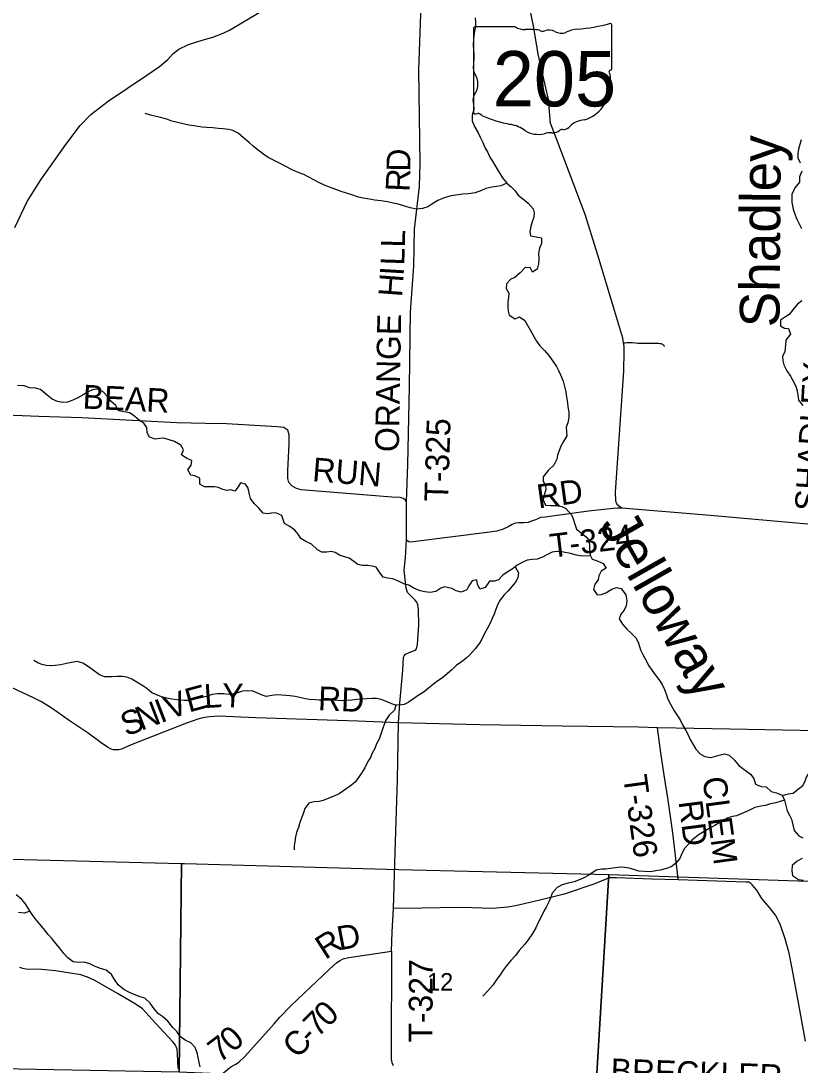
# Model space of a CAD drawing. Extents: x 1759416 to 2214760, y 252598 to 1116833.
# Drawn here: x 2017654 to 2027466, y 906987 to 920128 of the extents above; entities that cross this region are included whole.
import ezdxf

# ---------------------------------------------------------------- set-up
doc = ezdxf.new("R2010")
doc.units = 0
for name, color, linetype in [('GM_X_County_Road', 7, 'Continuous'), ('GM_X_County_Road_Text', 7, 'Continuous'), ('GM_X_Minor_River', 7, 'Continuous'), ('GM_X_Minor_River_Text', 7, 'Continuous'), ('GM_X_Section', 7, 'Continuous'), ('GM_X_Section_Text', 7, 'Continuous'), ('GM_X_State_Location', 7, 'Continuous'), ('GM_X_State_Route', 7, 'Continuous'), ('GM_X_State_Shield', 7, 'Continuous'), ('GM_X_Township_Road', 7, 'Continuous'), ('GM_X_Township_Road_Text', 7, 'Continuous'), ('GM_X_Township_ROW', 7, 'Continuous')]:
    doc.layers.add(name, color=color, linetype=linetype)

msp = doc.modelspace()

# ---------------------------------------------------------------- linework, layer by layer
at = {"layer": 'GM_X_County_Road'}
for points in [[(2027532, 907287), (2027451, 907751), (2027368, 908202), (2027328, 908397), (2027279, 908576), (2027220, 908747), (2027190, 908811), (2027155, 908873), (2027082, 908972), (2027030, 909031), (2026986, 909085), (2026919, 909188), (2026863, 909256), (2026845, 909272), (2026822, 909287), (2026783, 909291), (2025929, 909319), (2025601, 909327), (2025154, 909342), (2025072, 909343), (2025032, 909333), (2024960, 909300), (2024870, 909264), (2024496, 909139), (2024172, 909059), (2023881, 908993), (2023787, 908975), (2023590, 908959), (2023338, 908967), (2023160, 908972), (2022702, 908963), (2022345, 908958), (2022366, 909667), (2022397, 910577), (2022408, 911296), (2021896, 911314), (2020613, 911359), (2020143, 911378), (2020031, 911369), (2019947, 911357), (2019883, 911340), (2019740, 911289), (2019044, 911017), (2018921, 910964), (2018887, 910956), (2018821, 910956), (2018791, 910963), (2018744, 910989), (2018667, 911043), (2018503, 911163), (2018260, 911324), (2018046, 911476), (2017913, 911557), (2017812, 911607), (2017472, 911770)], [(2019923, 906707), (2019982, 906724), (2020056, 906780), (2020205, 906891), (2020298, 906964), (2020354, 906994), (2020400, 907024), (2020473, 907097), (2020844, 907506), (2020914, 907589), (2021058, 907735), (2021535, 908190), (2021632, 908278), (2021664, 908297), (2021714, 908323), (2021784, 908341), (2022320, 908421), (2022331, 908663), (2022345, 908958)], [(2019633, 906943), (2019628, 907130), (2019620, 907186), (2019599, 907236), (2019569, 907278), (2019349, 907516), (2019184, 907696), (2019106, 907751), (2018871, 907887), (2018584, 908053), (2018492, 908094), (2018410, 908122), (2018090, 908173), (2017916, 908192), (2017716, 908195), (2017680, 908202), (2017640, 908214)]]:
    msp.add_lwpolyline(points, dxfattribs=at)
at = {"layer": 'GM_X_Minor_River'}
for points in [[(2023374, 920167), (2023380, 920111), (2023378, 920054), (2023366, 919994), (2023358, 919944), (2023352, 919894), (2023350, 919826), (2023352, 919758), (2023358, 919704)], [(2023358, 919704), (2023359, 919650), (2023355, 919600), (2023349, 919532), (2023357, 919482), (2023389, 919418), (2023403, 919364), (2023405, 919304), (2023393, 919250), (2023357, 919191), (2023343, 919141), (2023355, 919075), (2023357, 919015), (2023335, 918943), (2023337, 918871), (2023367, 918801), (2023414, 918721), (2023436, 918665), (2023470, 918599), (2023500, 918525), (2023532, 918470), (2023558, 918414), (2023592, 918364), (2023622, 918314), (2023650, 918264), (2023686, 918208), (2023720, 918152), (2023772, 918084), (2023826, 918040), (2023876, 917988), (2023916, 917936), (2023990, 917875), (2024040, 917833), (2024104, 917765), (2024118, 917711), (2024114, 917657), (2024092, 917599), (2024076, 917541), (2024064, 917479), (2024070, 917425), (2024144, 917409), (2024210, 917397), (2024208, 917325), (2024184, 917267), (2024170, 917199), (2024174, 917140), (2024171, 917072), (2024157, 917002), (2024095, 916968), (2024065, 917024), (2023999, 917020), (2023939, 916958), (2023875, 916900), (2023825, 916876), (2023767, 916820), (2023763, 916762), (2023797, 916700), (2023795, 916648), (2023784, 916592), (2023784, 916524), (2023788, 916474), (2023802, 916424), (2023876, 916380), (2023932, 916404), (2024000, 916358), (2024038, 916292), (2024070, 916233), (2024112, 916157), (2024146, 916097), (2024188, 916039), (2024246, 915981), (2024304, 915919), (2024352, 915845), (2024398, 915777), (2024424, 915727), (2024448, 915673), (2024482, 915596), (2024504, 915512), (2024518, 915458), (2024526, 915394), (2024536, 915322), (2024542, 915270), (2024552, 915204), (2024554, 915138), (2024542, 915070), (2024519, 915014), (2024523, 914958), (2024527, 914906), (2024485, 914834), (2024451, 914778), (2024413, 914663), (2024401, 914613), (2024363, 914539), (2024293, 914469), (2024230, 914389), (2024232, 914335), (2024260, 914283), (2024266, 914229), (2024242, 914161), (2024230, 914101), (2024258, 914033)], [(2023772, 918084), (2023698, 918052), (2023644, 918042), (2023584, 918036), (2023508, 918018), (2023454, 917992), (2023376, 917966), (2023289, 917950), (2023213, 917946), (2023159, 917938), (2023071, 917926), (2022983, 917902), (2022903, 917866), (2022829, 917822), (2022779, 917790), (2022713, 917766), (2022637, 917760), (2022555, 917776), (2022500, 917792), (2022446, 917811), (2022394, 917827), (2022340, 917835), (2022272, 917849), (2022186, 917863), (2022112, 917873), (2022020, 917889), (2021966, 917899), (2021904, 917911), (2021832, 917935), (2021756, 917959), (2021686, 917983), (2021618, 918007), (2021538, 918036), (2021478, 918062), (2021416, 918092), (2021344, 918130), (2021280, 918162), (2021216, 918196), (2021158, 918216), (2021079, 918250), (2020983, 918298), (2020909, 918336), (2020769, 918407), (2020713, 918445), (2020641, 918501), (2020581, 918549), (2020529, 918599), (2020459, 918655), (2020391, 918715), (2020323, 918749), (2020273, 918763), (2020197, 918771), (2020139, 918775), (2020071, 918782), (2019995, 918786), (2019937, 918792), (2019883, 918798), (2019833, 918806), (2019769, 918816), (2019715, 918828), (2019555, 918868), (2019491, 918890), (2019396, 918916), (2019340, 918930), (2019286, 918942), (2019220, 918962)], [(2027481, 918630), (2027463, 918574), (2027444, 918512), (2027436, 918456), (2027436, 918406), (2027468, 918342)], [(2027488, 918237), (2027460, 918165), (2027460, 918099), (2027398, 918029), (2027360, 917945), (2027360, 917893), (2027362, 917841), (2027378, 917759)], [(2027378, 917759), (2027396, 917709), (2027425, 917631), (2027455, 917573), (2027485, 917517)], [(2027486, 916604), (2027432, 916562), (2027376, 916491), (2027330, 916433), (2027280, 916403), (2027220, 916361), (2027220, 916291), (2027270, 916263), (2027320, 916257), (2027346, 916187), (2027288, 916111), (2027284, 916047), (2027275, 915969), (2027245, 915905), (2027249, 915851), (2027259, 915799), (2027297, 915725), (2027345, 915657), (2027375, 915604), (2027411, 915532), (2027429, 915474), (2027437, 915424), (2027445, 915354), (2027501, 915290)], [(2019402, 914872), (2019344, 914864), (2019274, 914890), (2019244, 914942), (2019238, 915012), (2019202, 915064), (2019146, 915098), (2019090, 915148), (2019024, 915196), (2018954, 915210), (2018882, 915220), (2018848, 915286), (2018788, 915343), (2018744, 915403), (2018686, 915463), (2018620, 915495), (2018554, 915485), (2018500, 915459), (2018439, 915421), (2018373, 915385), (2018309, 915357), (2018239, 915331), (2018183, 915325), (2018117, 915339), (2018049, 915369), (2017983, 915417), (2017899, 915489), (2017839, 915507), (2017763, 915512), (2017695, 915536), (2017613, 915538)], [(2024828, 913395), (2024720, 913392), (2024650, 913406), (2024576, 913424), (2024488, 913442), (2024404, 913452), (2024342, 913442), (2024267, 913406), (2024213, 913374), (2024157, 913352), (2024097, 913348), (2024031, 913342), (2023973, 913316), (2023903, 913278), (2023841, 913228), (2023789, 913198), (2023721, 913152), (2023670, 913096), (2023616, 913078), (2023556, 913076), (2023500, 912996), (2023432, 912978), (2023404, 913038), (2023394, 913094), (2023338, 913080), (2023294, 913020), (2023270, 912966), (2023196, 912938), (2023136, 912954), (2023082, 912986), (2022990, 913005), (2022940, 912987), (2022877, 912949), (2022809, 912935), (2022741, 912941), (2022681, 912955), (2022601, 912991), (2022539, 913025), (2022485, 913041), (2022417, 913071), (2022337, 913107), (2022275, 913115), (2022215, 913129), (2022171, 913189), (2022127, 913254), (2022077, 913268), (2022021, 913274), (2021957, 913276), (2021897, 913286), (2021847, 913324), (2021787, 913366), (2021731, 913382), (2021667, 913404), (2021613, 913440), (2021561, 913450), (2021505, 913444), (2021444, 913442), (2021388, 913470), (2021314, 913542), (2021242, 913575), (2021180, 913615), (2021144, 913667), (2021102, 913719), (2021042, 913765), (2020972, 913801), (2020956, 913855), (2020938, 913905), (2020864, 913939), (2020808, 913933), (2020758, 913925), (2020706, 913931), (2020650, 913994), (2020592, 914056), (2020546, 914116), (2020534, 914168), (2020516, 914246), (2020484, 914296), (2020420, 914314), (2020390, 914264), (2020350, 914208), (2020298, 914226), (2020248, 914218), (2020196, 914230), (2020144, 914256), (2020092, 914264), (2020038, 914266), (2019968, 914264), (2019906, 914298), (2019906, 914373), (2019844, 914403), (2019792, 914411), (2019756, 914479), (2019800, 914539), (2019806, 914597), (2019742, 914623), (2019678, 914665), (2019702, 914731), (2019666, 914789), (2019588, 914833), (2019456, 914877), (2019402, 914872)], [(2024258, 914033), (2024328, 914031), (2024390, 914031), (2024464, 914017), (2024516, 913993), (2024586, 913914), (2024610, 913862), (2024624, 913808), (2024652, 913732), (2024792, 913620), (2024814, 913542), (2024812, 913480), (2024824, 913406), (2024846, 913352), (2024912, 913334), (2024984, 913301), (2025022, 913239), (2024960, 913205), (2024932, 913145), (2024922, 913093), (2024882, 913039), (2024864, 912973), (2024909, 912905), (2024966, 912911), (2025018, 912929), (2025096, 912977), (2025152, 912997), (2025214, 912983), (2025270, 912907), (2025282, 912831), (2025274, 912767), (2025250, 912713), (2025210, 912663), (2025189, 912602), (2025229, 912538), (2025285, 912474), (2025337, 912422), (2025403, 912360), (2025433, 912296), (2025457, 912212), (2025485, 912154), (2025515, 912098), (2025561, 912012), (2025627, 911915), (2025675, 911857), (2025725, 911783), (2025757, 911713), (2025783, 911647), (2025801, 911593), (2025833, 911529), (2025879, 911447), (2025915, 911397), (2025955, 911331), (2025987, 911268), (2026025, 911198), (2026057, 911144), (2026083, 911086), (2026109, 911034), (2026153, 910962), (2026213, 910902), (2026265, 910870), (2026337, 910858), (2026389, 910870), (2026447, 910888), (2026515, 910904), (2026573, 910888), (2026639, 910823), (2026695, 910759)], [(2023879, 913259), (2023919, 913182), (2023913, 913118), (2023883, 913064), (2023838, 913010), (2023788, 912954), (2023740, 912904), (2023692, 912846), (2023660, 912788), (2023630, 912714), (2023612, 912660), (2023590, 912606), (2023566, 912556), (2023528, 912486), (2023493, 912420), (2023459, 912347), (2023427, 912295), (2023373, 912225), (2023309, 912149), (2023255, 912105), (2023199, 912059), (2023141, 912019), (2023079, 911961), (2023026, 911915), (2022962, 911861), (2022904, 911823), (2022850, 911781), (2022786, 911729), (2022732, 911683), (2022656, 911639), (2022586, 911589), (2022531, 911551), (2022481, 911525), (2022423, 911515), (2022359, 911519), (2022305, 911541), (2022245, 911569), (2022191, 911590), (2022133, 911602), (2022077, 911602), (2022009, 911598), (2021951, 911592), (2021885, 911586), (2021823, 911580), (2021755, 911574), (2021701, 911572), (2021647, 911574), (2021597, 911578), (2021518, 911582), (2021462, 911580), (2021410, 911580), (2021358, 911582), (2021286, 911588), (2021218, 911600), (2021162, 911614), (2021108, 911624), (2021040, 911634), (2020940, 911643), (2020872, 911645), (2020812, 911637), (2020744, 911627), (2020692, 911641), (2020624, 911673), (2020574, 911693), (2020511, 911699), (2020443, 911693), (2020381, 911673), (2020315, 911655), (2020265, 911651), (2020209, 911661), (2020129, 911659), (2020063, 911651), (2019989, 911627), (2019937, 911611), (2019881, 911599), (2019813, 911583), (2019761, 911577), (2019710, 911575), (2019658, 911578), (2019584, 911586), (2019510, 911602), (2019424, 911620), (2019354, 911650), (2019304, 911672), (2019242, 911726), (2019188, 911758), (2019136, 911792), (2019050, 911842), (2018986, 911870), (2018930, 911878), (2018864, 911876), (2018794, 911875), (2018708, 911875), (2018642, 911897), (2018564, 911957), (2018506, 911999), (2018436, 912047), (2018368, 912067), (2018290, 912055), (2018229, 912041), (2018157, 912025)], [(2018157, 912025), (2018087, 912015), (2018021, 912011), (2017971, 912015), (2017919, 912027), (2017869, 912051), (2017819, 912080)], [(2022377, 911518), (2022359, 911453), (2022291, 911391), (2022251, 911329), (2022227, 911275), (2022209, 911215), (2022189, 911163), (2022165, 911087), (2022132, 911031), (2022110, 910973), (2022076, 910911), (2022056, 910859), (2022024, 910809), (2021986, 910729), (2021942, 910661)], [(2026695, 910759), (2026841, 910647), (2026884, 910595), (2026906, 910523), (2026974, 910491), (2027038, 910488), (2027101, 910430), (2027169, 910414), (2027241, 910382), (2027271, 910320), (2027288, 910252), (2027304, 910186), (2027334, 910134), (2027358, 910082), (2027375, 910012), (2027393, 909938), (2027449, 909874), (2027499, 909846)], [(2021942, 910661), (2021865, 910546), (2021805, 910500), (2021735, 910450), (2021663, 910401), (2021585, 910369), (2021533, 910345), (2021461, 910317), (2021409, 910306), (2021345, 910300), (2021281, 910284), (2021229, 910218), (2021211, 910161), (2021191, 910105), (2021168, 910039), (2021150, 909979), (2021126, 909913), (2021110, 909860), (2021102, 909796), (2021097, 909746), (2021097, 909696)], [(2027242, 910380), (2027319, 910402), (2027379, 910409), (2027447, 910463), (2027499, 910505), (2027531, 910559), (2027545, 910610), (2027582, 910664)], [(2027271, 910320), (2027161, 910288), (2027095, 910275), (2027031, 910255), (2026973, 910245), (2026895, 910227), (2026811, 910186), (2026755, 910160), (2026667, 910124), (2026615, 910115), (2026555, 910097), (2026501, 910071), (2026445, 910035), (2026391, 910004), (2026321, 909964), (2026259, 909928), (2026195, 909890), (2026108, 909823), (2026064, 909773), (2026012, 909711), (2025978, 909650), (2025950, 909588), (2025896, 909522), (2025844, 909484), (2025784, 909459), (2025702, 909439), (2025648, 909431), (2025580, 909420), (2025508, 909422), (2025434, 909428), (2025384, 909446), (2025314, 909466), (2025256, 909475), (2025204, 909479), (2025138, 909471), (2025079, 909459), (2025021, 909451), (2024967, 909454), (2024899, 909440), (2024819, 909384), (2024749, 909346), (2024697, 909321), (2024623, 909295), (2024547, 909277), (2024471, 909254), (2024407, 909224), (2024344, 909150), (2024322, 909092), (2024300, 909041), (2024268, 908973), (2024238, 908923), (2024195, 908837), (2024167, 908780), (2024137, 908716), (2024095, 908642), (2024043, 908564), (2024000, 908507), (2023930, 908429), (2023882, 908367), (2023824, 908302), (2023764, 908230), (2023728, 908180), (2023691, 908121), (2023649, 908067), (2023597, 907991), (2023535, 907922), (2023471, 907856)], [(2027492, 909587), (2027428, 909553), (2027365, 909497), (2027363, 909431), (2027371, 909374), (2027445, 909321), (2027509, 909315)], [(2019910, 906966), (2019901, 907019), (2019887, 907081), (2019873, 907141), (2019847, 907209), (2019794, 907269), (2019724, 907301), (2019660, 907348), (2019617, 907410), (2019567, 907460), (2019503, 907538), (2019438, 907600), (2019386, 907632), (2019334, 907694), (2019284, 907768), (2019213, 907830), (2019155, 907848), (2019079, 907876), (2019021, 907902), (2018950, 907939), (2018880, 907995), (2018832, 908063), (2018796, 908129), (2018729, 908183), (2018657, 908203), (2018583, 908233), (2018521, 908261), (2018450, 908284), (2018378, 908278), (2018312, 908286), (2018246, 908338), (2018196, 908390), (2018143, 908458), (2018095, 908516), (2018049, 908574), (2017996, 908632), (2017938, 908706), (2017894, 908760), (2017831, 908834), (2017789, 908894), (2017747, 908962), (2017707, 909021), (2017668, 909073), (2017594, 909131)], [(2017770, 908924), (2017697, 908899), (2017625, 908907)]]:
    msp.add_lwpolyline(points, dxfattribs=at)
at = {"layer": 'GM_X_Section'}
for points in [[(2014681, 912335), (2017172, 912282), (2017112, 911298), (2017029, 909591), (2019676, 909523), (2019647, 906898), (2014469, 906993)], [(2019676, 909523), (2019715, 909522), (2022409, 909450), (2025058, 909385), (2024894, 906673), (2019647, 906898)], [(2027692, 909297), (2030336, 909261), (2030222, 906536), (2027919, 906557), (2025988, 906649), (2024894, 906673), (2025058, 909385)]]:
    msp.add_lwpolyline(points, close=True, dxfattribs=at)
at = {"layer": 'GM_X_State_Route'}
for points in [[(2017578, 917530), (2017732, 917855), (2017904, 918129), (2018219, 918571), (2018400, 918811), (2018533, 918952), (2018752, 919116), (2019239, 919446), (2019399, 919553), (2019504, 919642), (2019573, 919716), (2019641, 919771), (2019766, 919831), (2019936, 919884), (2020071, 919925), (2020200, 919973), (2020279, 920010), (2020851, 920350)], [(2027800, 913773), (2026334, 913904), (2025223, 913996), (2025197, 914012), (2025171, 914035), (2025159, 914050), (2025148, 914071), (2025144, 914093), (2025142, 914197), (2025247, 915720), (2025252, 915970), (2025249, 916031), (2025243, 916076), (2025232, 916134), (2025170, 916343), (2024920, 917178), (2024760, 917692), (2024397, 918645), (2024321, 918841), (2024296, 919139), (2024168, 919710), (2024114, 920041), (2024072, 920249)]]:
    msp.add_lwpolyline(points, dxfattribs=at)
at = {"layer": 'GM_X_State_Shield'}
for p, q in [((2023880, 920053), (2023371, 920053)), ((2025094, 919526), (2025094, 920079)), ((2023354, 920034), (2023354, 918978)), ((2025094, 919526), (2025094, 919526))]:
    msp.add_line(p, q, dxfattribs=at)
for centre, major_axis, start_param, end_param in [((2023373, 920037), (20.2, 0), 1.712693, 3.28349), ((2024002, 920175), (196, 0), 4.042523, 4.731795), ((2024474, 921493), (1845, 0), 4.814394, 5.042369), ((2025074, 920081), (19.4, 0), 6.141152, 7.989035), ((2024067, 919459), (702, 0), 1.404758, 1.657858), ((2024226, 920042), (56.4, 0), 3.836095, 5.185415), ((2024309, 919920), (117, 0), 0.950623, 2.079405), ((2024460, 920087), (141, 0), 4.081561, 5.145723), ((2024709, 919730), (371, 0), 1.699011, 2.107814), ((2025073, 919524), (20.7, 0), 5.05454, 6.418171), ((2025089, 919485), (30, 0), 1.883978, 3.671073), ((2024899, 919416), (180, 0), 5.934695, 6.695948), ((2024577, 919224), (462, 0), 5.101752, 6.440018), ((2025163, 919295), (131, 0), 2.387724, 3.262537), ((2023374, 918975), (20.3, 0), 3.00124, 4.508301), ((2023377, 919084), (155, 0), 4.665946, 4.897461), ((2023409, 918917), (56, 0), 0.519207, 1.627899), ((2024115, 919866), (1333, 0), 4.195997, 4.488961), ((2024772, 918681), (253, 0), 1.647645, 2.488434), ((2023718, 918503), (417, 0), 0.823519, 1.323587), ((2024169, 918912), (265, 0), 4.026481, 4.996735), ((2024341, 918832), (141, 0), 4.691044, 5.507374), ((2024468, 918730), (39.7, 0), 1.147584, 2.315152), ((2024452, 918875), (149, 0), 4.937069, 5.64225), ((2024322, 918546), (217, 0), 1.495662, 1.94098)]:
    msp.add_ellipse(centre, major_axis=major_axis, ratio=0.8, start_param=start_param, end_param=end_param, dxfattribs=at)
at = {"layer": 'GM_X_Township_Road'}
for points in [[(2022510, 914080), (2022525, 914544), (2022547, 915523), (2022559, 916467), (2022602, 917042), (2022611, 917508), (2022673, 918045), (2022681, 918334), (2022667, 919513), (2022693, 920330), (2022765, 921213)], [(2019977, 915062), (2019619, 915071), (2018420, 915132), (2017879, 915150), (2017248, 915174), (2016940, 915184), (2016891, 915175)], [(2022510, 914080), (2022510, 914080), (2022494, 914100), (2022468, 914116), (2022430, 914128), (2022324, 914136), (2021182, 914226), (2021126, 914244), (2021065, 914278), (2021029, 914320), (2021015, 914368), (2021015, 914467), (2021031, 914805), (2021033, 914917), (2021015, 914978), (2020963, 915012), (2020880, 915020), (2020243, 915056), (2019977, 915062)], [(2022509, 913592), (2022510, 914080)], [(2025223, 913996), (2025161, 913995), (2025113, 913993), (2024801, 913958), (2024254, 913883), (2024196, 913877), (2024170, 913867), (2024132, 913851), (2024070, 913827), (2024040, 913817), (2023984, 913813), (2023918, 913811), (2023884, 913805), (2023842, 913789), (2023788, 913761), (2023726, 913732), (2023648, 913708), (2023560, 913692), (2022561, 913569), (2022539, 913571), (2022509, 913592)], [(2027829, 911187), (2027466, 911196), (2026360, 911217), (2025669, 911231), (2025429, 911239), (2024473, 911251), (2023433, 911268), (2022408, 911296), (2022427, 911540), (2022462, 911959), (2022472, 912119), (2022480, 912137), (2022496, 912159), (2022564, 912188), (2022622, 912210), (2022636, 912226), (2022648, 912278), (2022667, 912529), (2022659, 912719), (2022651, 912779), (2022639, 912811), (2022614, 912843), (2022564, 912893), (2022542, 912913), (2022522, 912935), (2022504, 912987), (2022482, 913215), (2022495, 913373), (2022509, 913592)], [(2025929, 909319), (2025922, 909405), (2025863, 909911), (2025804, 910322), (2025756, 910637), (2025713, 910916), (2025669, 911231)], [(2022320, 908421), (2022321, 908076), (2022317, 907491), (2022316, 907060), (2022324, 907018), (2022343, 906982)]]:
    msp.add_lwpolyline(points, dxfattribs=at)
at = {"layer": 'GM_X_Township_ROW'}
msp.add_lwpolyline([(2025243, 916076), (2025260, 916078), (2025280, 916079), (2025302, 916081), (2025313, 916082), (2025325, 916081), (2025357, 916079), (2025421, 916074), (2025458, 916072), (2025535, 916071), (2025589, 916072), (2025622, 916072), (2025664, 916071), (2025682, 916071), (2025700, 916070), (2025713, 916068), (2025726, 916064), (2025734, 916060), (2025745, 916052), (2025751, 916044), (2025755, 916036), (2025757, 916030)], dxfattribs=at)

# ---------------------------------------------------------------- texts
at = {"layer": 'GM_X_County_Road_Text'}
for s, rotation, p in [('E', 15.2119, (2019769, 911423)), ('L', 3.8514, (2019970, 911479)), ('Y', 358.612, (2020186, 911494)), ('V', 20.9044, (2019530, 911331)), ('RD', 357.5332, (2021392, 911454)), ('N', 21.0323, (2019168, 911192)), ('I', 21.0302, (2019415, 911287)), ('S', 21.0338, (2018980, 911120)), ('D', 10.7991, (2021666, 908430)), ('R', 32.7298, (2021487, 908308)), ('0', 43.3659, (2021519, 907454)), ('7', 44.9816, (2021390, 907325)), ('0', 41.6875, (2020322, 907136)), ('7', 37.2227, (2020155, 907008)), ('C', 47.2663, (2021140, 907057)), ('-', 46.2973, (2021306, 907237))]:
    msp.add_text(s, height=300, rotation=rotation, dxfattribs=at).set_placement(p)
at = {"layer": 'GM_X_Minor_River_Text'}
for s, rotation, p in [('Shadley', 89.5903, (2027206, 916271)), ('Jelloway', 299.5494, (2024925, 913783))]:
    msp.add_text(s, height=500.1, rotation=rotation, dxfattribs=at).set_placement(p)
at = {"layer": 'GM_X_Section_Text'}
msp.add_text('12', height=221, rotation=0, dxfattribs=at).set_placement((2022769, 907924))
at = {"layer": 'GM_X_State_Location'}
for s in ['s', 'r']:
    msp.add_text(s, height=1, dxfattribs=at).set_placement((2024204, 919436))
msp.add_text('205', height=1, rotation=0, dxfattribs=at).set_placement((2023851, 919363))
at = {"layer": 'GM_X_State_Shield'}
msp.add_text('205', height=696.1, dxfattribs=at).set_placement((2023596, 919052))
at = {"layer": 'GM_X_Township_Road_Text'}
for s, rotation, p in [('D', 88.9723, (2022557, 918229)), ('R', 87.4779, (2022546, 917974)), ('L', 88.4646, (2022488, 917273)), ('L', 88.149, (2022481, 917047)), ('H', 85.7633, (2022453, 916647)), ('I', 86.6177, (2022473, 916915)), ('ORANGE', 89.0145, (2022413, 914700)), ('SHADLEY', 86.6584, (2027698, 913953)), ('BEAR', 357.1629, (2018427, 915251)), ('T-325', 88.3158, (2023034, 914075)), ('RUN', 355.3884, (2021317, 914336)), ('RD', 7.8575, (2024172, 913992)), ('T-324', 7.0293, (2024334, 913371)), ('T-326', 277.8655, (2025236, 910620)), ('CLEM', 277.6768, (2026235, 910598)), ('RD', 277.3073, (2025934, 910303)), ('T-327', 89.7195, (2022836, 907270)), ('BRECKLER', 357.8938, (2025076, 906772))]:
    msp.add_text(s, height=300, rotation=rotation, dxfattribs=at).set_placement(p)

doc.saveas('drawing.dxf')
